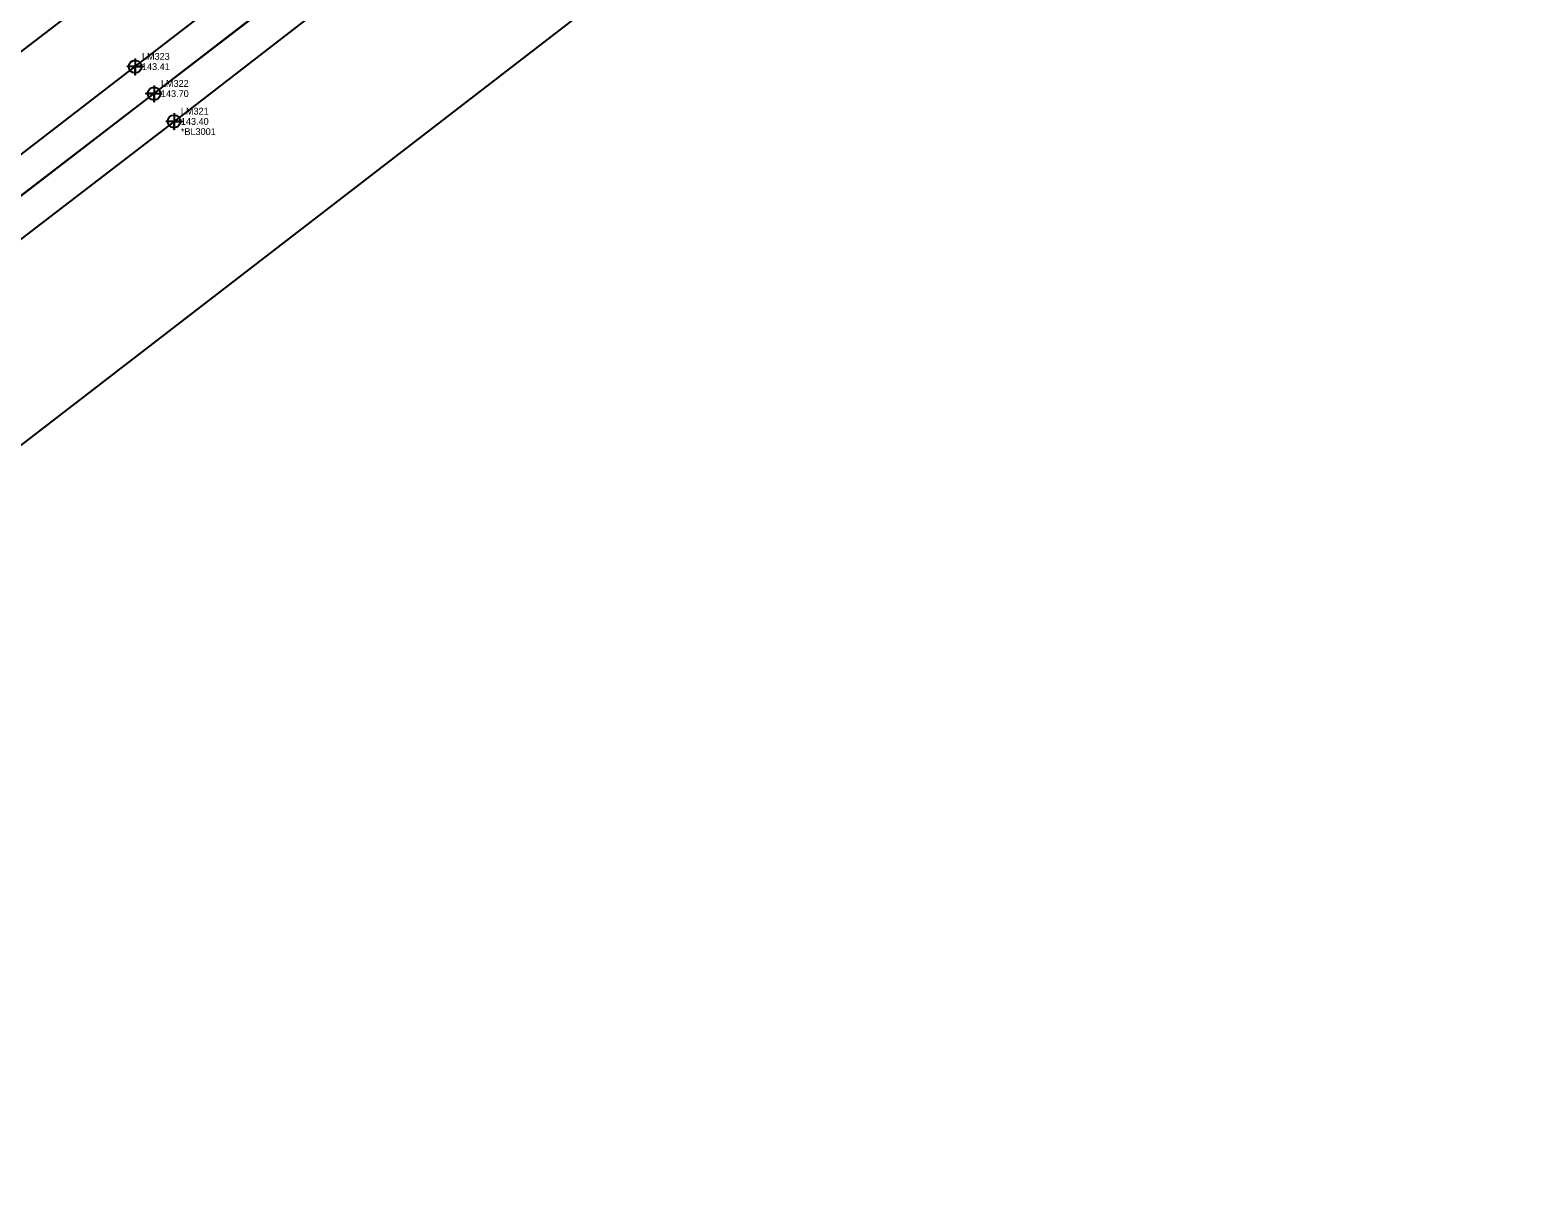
# Model space of a CAD drawing. Extents: x 2262665 to 2270527, y 505476 to 514960.
# Drawn here: x 2264857 to 2265411, y 507448 to 507873 of the extents above; entities that cross this region are included whole.
import ezdxf

# ---------------------------------------------------------------- set-up
doc = ezdxf.new("R2010")
doc.units = 0
for name, color, linetype in [('Exist Horizontal Alignment', 7, 'Continuous'), ('Exist Right of Way Control of Access Line', 7, 'Continuous'), ('Exist Roads EOP', 7, 'Continuous'), ('Exist Roads EOP Cogo Comment', 7, 'Continuous'), ('Exist Roads EOP Cogo Elevation', 7, 'Continuous'), ('Exist Roads EOP Cogo Number', 7, 'Continuous'), ('Exist Roads EOP Cogo Point CELL', 7, 'Continuous'), ('Exist Roads EOT', 7, 'Continuous'), ('Exist Roads EOT Cogo Elevation', 7, 'Continuous'), ('Exist Roads EOT Cogo Number', 7, 'Continuous'), ('Exist Roads EOT Cogo Point CELL', 7, 'Continuous')]:
    doc.layers.add(name, color=color, linetype=linetype)

msp = doc.modelspace()

# ---------------------------------------------------------------- linework, layer by layer
at = {"layer": 'Exist Horizontal Alignment'}
msp.add_line((2264563.6, 507588.78), (2265116.51, 508014.84), dxfattribs=at)
at = {"layer": 'Exist Right of Way Control of Access Line'}
msp.add_line((2264610.44, 507533.27), (2265160.79, 507957.36), dxfattribs=at)
at = {"layer": 'Exist Roads EOP'}
for points in [[(2264604.13, 507673.17), (2264652.18, 507710.12), (2264729.46, 507770.12), (2264804.34, 507827.5), (2264878.61, 507884.49), (2264953.4, 507941.83), (2265025.73, 507997.77), (2265100.61, 508055.34), (2265175.62, 508113.68), (2265249.21, 508173.29), (2265321.97, 508235.58), (2265396.59, 508304.14), (2265463.32, 508369.68), (2265525.52, 508435.63), (2265587.08, 508505.56), (2265646.09, 508576.73), (2265702.44, 508648.91), (2265758.48, 508726.47), (2265812.43, 508805.68)], [(2264622.96, 507650.09), (2264669.69, 507686.11), (2264747.6, 507746.03), (2264823.02, 507803.99), (2264895.49, 507859.73), (2264970.56, 507917.69), (2265042.91, 507973.75), (2265117.63, 508031.26), (2265192.77, 508089.56), (2265267.51, 508149.88), (2265340.79, 508212.44), (2265416.18, 508281.7), (2265483.07, 508347.24), (2265547.56, 508415.53), (2265609.81, 508485.51), (2265669.26, 508556.91), (2265726.09, 508630), (2265782.72, 508708.15), (2265836.53, 508788.04)], [(2265684.68, 508536.79), (2265628.24, 508469.05), (2265566.02, 508398.87), (2265500.44, 508329.56), (2265432.73, 508263.15), (2265356.77, 508193.7), (2265282.75, 508130.52), (2265207.97, 508070.47), (2265132.61, 508011.69), (2265056.74, 507953.11), (2264985.01, 507897.76), (2264909.79, 507839.57), (2264837.99, 507784.49), (2264762.26, 507726.1), (2264683.86, 507665.88)]]:
    msp.add_lwpolyline(points, dxfattribs=at)
at = {"layer": 'Exist Roads EOP Cogo Point CELL'}
for points in [[(2264895.48, 507862.73), (2264895.48, 507856.73), (2264895.48, 507859.73), (2264898.48, 507859.73), (2264892.48, 507859.73)], [(2264895.49, 507862.73), (2264895.49, 507856.73), (2264895.49, 507859.73), (2264898.49, 507859.73), (2264892.49, 507859.73)], [(2264909.79, 507842.57), (2264909.79, 507836.57), (2264909.79, 507839.57), (2264912.79, 507839.57), (2264906.79, 507839.57)], [(2264909.8, 507842.58), (2264909.8, 507836.58), (2264909.8, 507839.58), (2264912.8, 507839.58), (2264906.8, 507839.58)]]:
    msp.add_lwpolyline(points, dxfattribs=at)
for centre in [(2264895.48, 507859.73), (2264895.49, 507859.73), (2264909.79, 507839.57), (2264909.8, 507839.58)]:
    msp.add_circle(centre, 2.34, dxfattribs=at)
at = {"layer": 'Exist Roads EOT'}
msp.add_lwpolyline([(2264387.25, 507447.54), (2264469.24, 507514.31), (2264548.37, 507577.38), (2264630.86, 507640.65), (2264676.76, 507676.3), (2264754.66, 507736.06), (2264830.22, 507794.41), (2264902.47, 507849.79), (2264977.44, 507907.47), (2265049.71, 507963.66), (2265125.01, 508021.39), (2265200.16, 508080.1), (2265274.69, 508140.15), (2265348.74, 508203.05), (2265424.49, 508272.43), (2265491.61, 508338.47), (2265557.1, 508407.36), (2265618.9, 508477.1), (2265678.7, 508548.94), (2265735.91, 508622.32), (2265792.76, 508700.56), (2265828.5, 508753.55)], dxfattribs=at)
at = {"layer": 'Exist Roads EOT Cogo Point CELL'}
for points in [[(2264902.46, 507852.79), (2264902.46, 507846.79), (2264902.46, 507849.79), (2264899.46, 507849.79), (2264905.46, 507849.79)], [(2264902.47, 507852.79), (2264902.47, 507846.79), (2264902.47, 507849.79), (2264899.47, 507849.79), (2264905.47, 507849.79)]]:
    msp.add_lwpolyline(points, dxfattribs=at)
for centre in [(2264902.46, 507849.79), (2264902.47, 507849.79)]:
    msp.add_circle(centre, 2.34, dxfattribs=at)

# ---------------------------------------------------------------- texts
at = {"layer": 'Exist Roads EOP Cogo Comment'}
for p in [(2264912.29, 507834.57), (2264912.3, 507834.58)]:
    msp.add_text('*BL3001', height=2.5, dxfattribs=at).set_placement(p)
at = {"layer": 'Exist Roads EOP Cogo Elevation'}
for s, p in [('143.41', (2264897.98, 507858.48)), ('143.41', (2264897.99, 507858.48)), ('143.40', (2264912.29, 507838.32)), ('143.40', (2264912.3, 507838.33))]:
    msp.add_text(s, height=2.5, dxfattribs=at).set_placement(p)
at = {"layer": 'Exist Roads EOP Cogo Number'}
for s, p in [('LM323', (2264897.98, 507862.23)), ('LM323', (2264897.99, 507862.23)), ('LM321', (2264912.29, 507842.07)), ('LM321', (2264912.3, 507842.08))]:
    msp.add_text(s, height=2.5, dxfattribs=at).set_placement(p)
at = {"layer": 'Exist Roads EOT Cogo Elevation'}
for p in [(2264904.96, 507848.54), (2264904.97, 507848.54)]:
    msp.add_text('143.70', height=2.5, dxfattribs=at).set_placement(p)
at = {"layer": 'Exist Roads EOT Cogo Number'}
for p in [(2264904.96, 507852.29), (2264904.97, 507852.29)]:
    msp.add_text('LM322', height=2.5, dxfattribs=at).set_placement(p)

doc.saveas('drawing.dxf')
